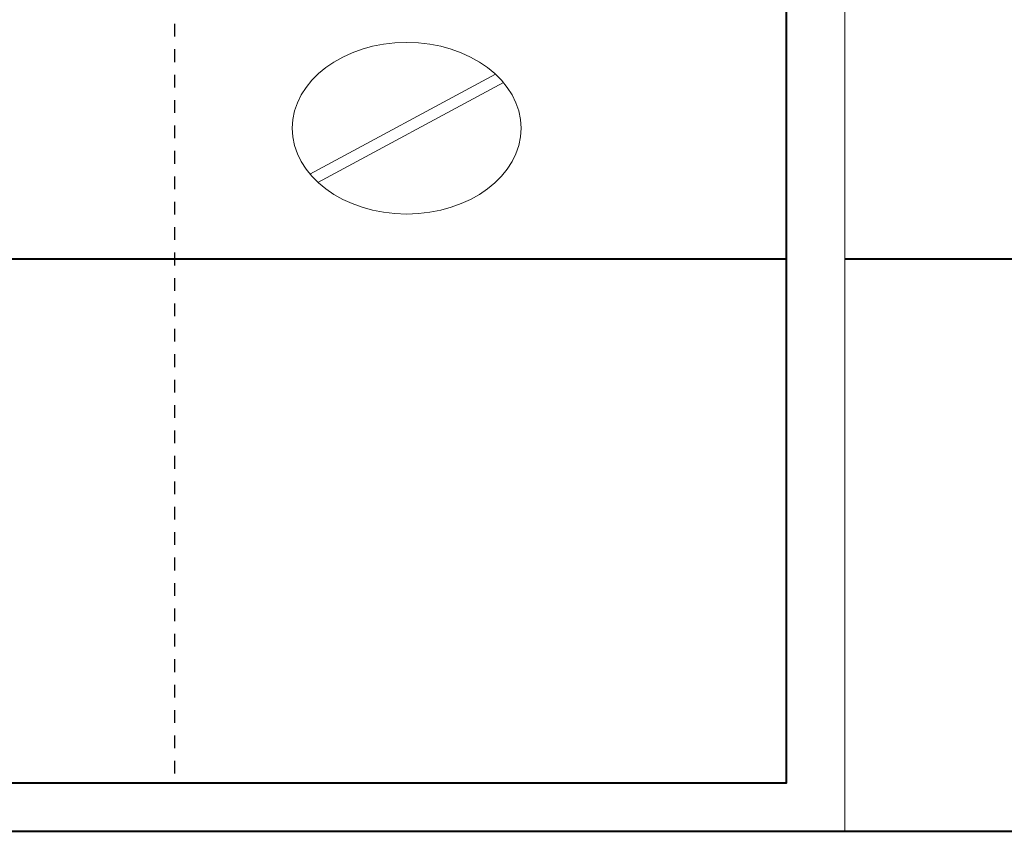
# Model space of a CAD drawing. Header units: metres. Extents: x -138 to 797, y -50 to 519.
# Tile 289 of 327: x 123.88 to 131.62, y 433.14 to 439.52. Entities that reach past the tile are written whole.
import ezdxf

# ---------------------------------------------------------------- set-up
doc = ezdxf.new("R2010")
doc.units = ezdxf.units.M
doc.header["$MEASUREMENT"] = 0
doc.linetypes.add('Wisdot2', pattern=[0.125, 0.0625, -0.0625])
for name, color, linetype, lineweight in [('B_DETAIL', 7, 'Continuous', 18), ('B_DETAIL_HIDDEN', 7, 'Wisdot2', 25), ('B_DETAIL_OBJ', 7, 'Continuous', 40)]:
    doc.layers.add(name, color=color, linetype=linetype, lineweight=lineweight)

# ---------------------------------------------------------------- blocks, each defined once
blk = doc.blocks.new('screw head - slope face')
at = {"layer": 'B_DETAIL'}
for p, q in [((-0.7623, -0.361), (0.6987, 0.4265)), ((-0.6993, -0.427), (0.7617, 0.3605))]:
    blk.add_line(p, q, dxfattribs=at)
blk.add_ellipse((0.0001, -0.0001), major_axis=(0.9, 0), ratio=0.75, dxfattribs=at)
blk = doc.blocks.new('*U1773')
at = {"layer": 'B_DETAIL', "flags": 128}
blk.add_lwpolyline([(230.7844, 180.5334), (243.198, 180.5334), (243.198, 166.3023)], dxfattribs=at)
at = {"layer": 'B_DETAIL_HIDDEN', "ltscale": 0.5}
blk.add_line((237.9236, 179.0523), (237.9236, 166.6783), dxfattribs=at)
at = {"layer": 'B_DETAIL_OBJ'}
for p, q in [((182.961, 170.8023), (242.7359, 170.8023)), ((243.198, 170.8023), (258.768, 170.8023)), ((229.4733, 166.2987), (258.768, 166.3023))]:
    blk.add_line(p, q, dxfattribs=at)
at = {"layer": 'B_DETAIL_OBJ', "flags": 128}
blk.add_lwpolyline([(206.7359, 180.0734), (242.7359, 180.0734), (242.7359, 166.6783), (206.7359, 166.6783)], close=True, dxfattribs=at)
at = {"color": 7, "linetype": 'Continuous', "lineweight": 18}
blk.add_blockref('screw head - slope face', (239.7505, 171.8314), dxfattribs=at)

msp = doc.modelspace()

# ---------------------------------------------------------------- block references
msp.add_blockref('*U1773', (-112.8286, 266.8387))

doc.saveas('drawing.dxf')
